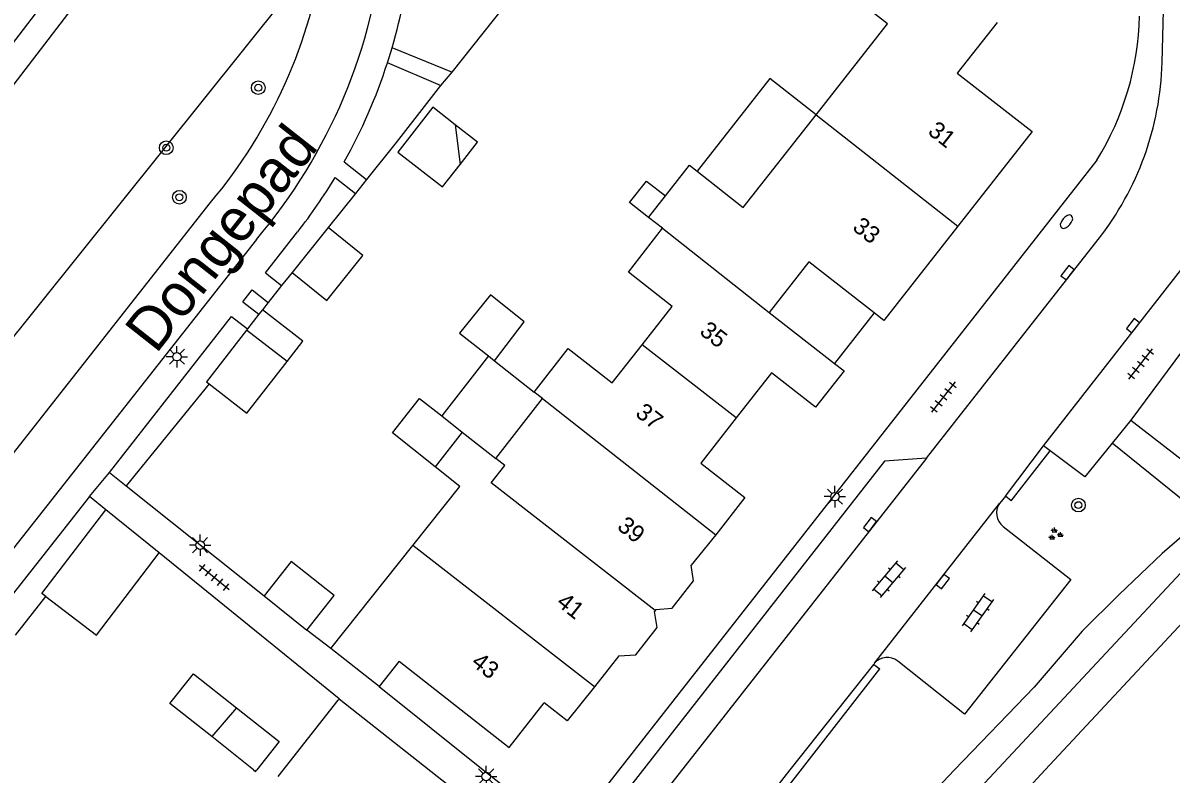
# Model space of a CAD drawing. Extents: x 131000 to 133013, y 393000 to 396501.
# Drawn here: x 131331.9 to 131398.9, y 395499.7 to 395543.6 of the extents above; entities that cross this region are included whole.
import ezdxf

# ---------------------------------------------------------------- set-up
doc = ezdxf.new("R2010")
doc.units = 0
for name, color, linetype in [('gg-afsc-erfafscheiding', 7, 'Continuous'), ('gg-afsc-muur', 7, 'Continuous'), ('gg-anno-huisnummerreeks BGT', 7, 'Continuous'), ('gg-anno-openbare ruimte label', 7, 'Continuous'), ('gg-bbg-bijgebouw', 7, 'Continuous'), ('gg-bbg-gedigitaliseerde bebouwing', 7, 'Continuous'), ('gg-bbg-gedigitaliseerde bijgebouw', 7, 'Continuous'), ('gg-bbg-hoofdgebouw', 7, 'Continuous'), ('gg-bbg-luifel en loopbrug', 7, 'Continuous'), ('gg-bbg-tussenscheiding', 7, 'Continuous'), ('gg-knt-BGT kruinlijn', 7, 'Continuous'), ('gg-knt-verharding', 7, 'Continuous'), ('gg-knt-verharding nz', 7, 'Continuous'), ('gg-kntw-beschoeiing', 7, 'Continuous'), ('gt-grn-groengrens', 7, 'Continuous'), ('gt-grn-weggrens', 7, 'Continuous'), ('gt-symb-boom', 7, 'Continuous'), ('gt-symb-brandkraan', 7, 'Continuous'), ('gt-symb-groenvak', 7, 'Continuous'), ('gt-symb-klinker verharding', 7, 'Continuous'), ('gt-symb-kolk', 7, 'Continuous'), ('gt-symb-lichtmast', 7, 'Continuous'), ('gt-symb-tegel verharding', 7, 'Continuous')]:
    doc.layers.add(name, color=color, linetype=linetype)

# ---------------------------------------------------------------- blocks, each defined once
blk = doc.blocks.new('gt0-BR')
at = {"layer": 'gt-symb-brandkraan'}
for centre, radius, start, end in [((-0.244, 0), 0.206, 107.56694, 252.43307), ((0.599, -2.664), 3, 106.89205, 107.56694), ((0, -0.691), 0.938, 73.10799, 106.89205), ((-0.599, -2.664), 3, 72.43309, 73.10799), ((0.244, 0), 0.206, 287.56695, 72.43309), ((0.599, 2.664), 3, 252.43307, 253.10797), ((0, 0.691), 0.938, 253.10797, 286.89206), ((-0.599, 2.664), 3, 286.89206, 287.56695)]:
    blk.add_arc(centre, radius, start, end, dxfattribs=at)
blk = doc.blocks.new('gt0-KOLK')
at = {"layer": 'gt-symb-kolk'}
blk.add_lwpolyline([(0, 0), (0.375, 0), (0.375, 0.4), (-0.375, 0.4), (-0.375, 0), (0, 0)], dxfattribs=at)
blk = doc.blocks.new('gt0-TEG1')
at = {"layer": 'gt-symb-tegel verharding'}
for p, q in [((-1.125, 0), (1.125, 0)), ((-0.9, -0.25), (-0.9, 0.25)), ((-0.45, -0.25), (-0.45, 0.25)), ((0, -0.25), (0, 0.25)), ((0.45, -0.25), (0.45, 0.25)), ((0.9, -0.25), (0.9, 0.25))]:
    blk.add_line(p, q, dxfattribs=at)
blk = doc.blocks.new('gt0-GRVAK')
at = {"layer": 'gt-symb-groenvak'}
for p, q in [((-0.11, 0.189), (-0.228, 0.24)), ((-0.182, 0.153), (0.088, 0.153)), ((-0.091, 0.211), (-0.156, 0.322)), ((-0.047, 0.214), (-0.047, 0.393)), ((-0.004, 0.211), (0.061, 0.322)), ((0.015, 0.189), (0.133, 0.24)), ((0.262, -0.052), (0.197, 0.059)), ((0.305, -0.049), (0.305, 0.13)), ((0.349, -0.052), (0.414, 0.059)), ((-0.245, -0.228), (-0.363, -0.177)), ((-0.318, -0.264), (-0.047, -0.264)), ((-0.226, -0.206), (-0.291, -0.095)), ((-0.183, -0.203), (-0.183, -0.024)), ((-0.139, -0.206), (-0.074, -0.095)), ((-0.12, -0.228), (-0.002, -0.177)), ((0.243, -0.074), (0.125, -0.023)), ((0.17, -0.11), (0.441, -0.11)), ((0.368, -0.074), (0.486, -0.023))]:
    blk.add_line(p, q, dxfattribs=at)
blk = doc.blocks.new('gt0-BOOM')
at = {"layer": 'gt-symb-boom'}
for radius in [0.4, 0.2]:
    blk.add_circle((0, 0), radius, dxfattribs=at)
blk = doc.blocks.new('gt0-LMAST')
at = {"layer": 'gt-symb-lichtmast'}
for p, q in [((-0.182, 0.173), (-0.447, 0.438)), ((-0.005, 0.246), (-0.005, 0.621)), ((0.172, 0.173), (0.437, 0.438)), ((-0.255, -0.004), (-0.63, -0.004)), ((-0.182, -0.181), (-0.447, -0.446)), ((-0.005, -0.254), (-0.005, -0.629)), ((0.437, -0.446), (0.172, -0.181)), ((0.245, -0.004), (0.62, -0.004))]:
    blk.add_line(p, q, dxfattribs=at)
blk.add_circle((-0.005, -0.004), 0.25, dxfattribs=at)
blk = doc.blocks.new('gt0-KL1')
at = {"layer": 'gt-symb-klinker verharding'}
for p, q in [((-1.15, 0.3), (1.15, 0.3)), ((-1, -0.3), (-1, 0.3)), ((-0.5, 0.3), (-0.5, 0.45)), ((0, -0.3), (0, 0.3)), ((0.5, 0.3), (0.5, 0.45)), ((1, -0.3), (1, 0.3)), ((-1.15, -0.3), (1.15, -0.3)), ((-0.5, -0.45), (-0.5, -0.3)), ((0.5, -0.45), (0.5, -0.3))]:
    blk.add_line(p, q, dxfattribs=at)

msp = doc.modelspace()

# ---------------------------------------------------------------- linework, layer by layer
at = {"layer": 'gg-afsc-erfafscheiding'}
for p, q in [((131356.936, 395540.751), (131356.275, 395539.953)), ((131351.958, 395534.466), (131351.308, 395533.655)), ((131351.308, 395533.655), (131349.717, 395531.667)), ((131347.616, 395529.042), (131346.999, 395528.272)), ((131346.999, 395528.272), (131346.205, 395527.281)), ((131346.205, 395527.281), (131345.874, 395526.867)), ((131342.766, 395522.537), (131337.926, 395516.575)), ((131331.456, 395507.867), (131333.229, 395510.109))]:
    msp.add_line(p, q, dxfattribs=at)
for points in [[(131396.285, 395594.02), (131387.012, 395582.272), (131380.015, 395572.299), (131377.976, 395569.521), (131377.761, 395566.784), (131363.501, 395549.023), (131356.936, 395540.751)], [(131356.275, 395539.953), (131353.688, 395536.627), (131351.958, 395534.466)]]:
    msp.add_lwpolyline(points, dxfattribs=at)
at = {"layer": 'gg-afsc-muur'}
msp.add_line((131349.869, 395507.081), (131348.477, 395508.145), dxfattribs=at)
at = {"layer": 'gg-bbg-bijgebouw'}
msp.add_line((131342.766, 395522.537), (131344.973, 395520.821), dxfattribs=at)
msp.add_lwpolyline([(131344.953, 395525.682), (131342.605, 395522.663), (131342.766, 395522.537)], dxfattribs=at)
at = {"layer": 'gg-bbg-gedigitaliseerde bebouwing'}
for p, q in [((131368.43, 395532.26), (131369.413, 395533.51)), ((131369.24, 395531.63), (131368.43, 395532.26)), ((131362.229, 395521.675), (131361.74, 395522.06)), ((131359.5, 395518.179), (131362.229, 395521.675)), ((131357.55, 395519.721), (131359.5, 395518.179)), ((131349.869, 395507.081), (131354.66, 395513.097)), ((131346.788, 395499.597), (131350.308, 395504.059))]:
    msp.add_line(p, q, dxfattribs=at)
for points in [[(131378.211, 395538.258), (131382.38, 395543.57), (131379.21, 395546.06), (131381.722, 395549.212)], [(131371.26, 395534.955), (131373.96, 395532.84), (131378.211, 395538.258)], [(131369.413, 395533.51), (131370.82, 395535.3), (131371.26, 395534.955)], [(131368.048, 395524.822), (131369.8, 395527.06), (131367.25, 395529.06), (131369.24, 395531.63)], [(131361.74, 395522.06), (131363.74, 395524.6), (131366.3, 395522.59), (131368.048, 395524.822)], [(131354.66, 395513.097), (131357.409, 395516.55), (131355.96, 395517.7)]]:
    msp.add_lwpolyline(points, dxfattribs=at)
at = {"layer": 'gg-bbg-gedigitaliseerde bijgebouw'}
for p, q in [((131357.128, 395537.674), (131357.419, 395535.351)), ((131349.717, 395531.667), (131347.616, 395529.042)), ((131359.44, 395523.89), (131361.166, 395526.169)), ((131347.321, 395523.841), (131344.953, 395525.682)), ((131359.084, 395524.167), (131359.44, 395523.89)), ((131344.973, 395520.821), (131347.321, 395523.841)), ((131356.353, 395520.668), (131357.55, 395519.721)), ((131345.972, 395510.152), (131348.477, 395508.145)), ((131345.354, 395500), (131342.917, 395501.935))]:
    msp.add_line(p, q, dxfattribs=at)
for points in [[(131357.128, 395537.674), (131355.821, 395538.69), (131353.789, 395536.076), (131356.403, 395534.044), (131357.419, 395535.351)], [(131347.616, 395529.042), (131349.631, 395527.415), (131351.749, 395530.037), (131349.717, 395531.667)], [(131361.166, 395526.169), (131359.19, 395527.736), (131357.38, 395525.49), (131359.084, 395524.167)], [(131355.96, 395517.7), (131353.48, 395519.67), (131355.06, 395521.69), (131356.353, 395520.668)], [(131348.477, 395508.145), (131350.077, 395510.18), (131347.554, 395512.164), (131345.972, 395510.152)], [(131342.917, 395501.935), (131340.48, 395503.87), (131341.86, 395505.61), (131344.36, 395503.625)], [(131344.36, 395503.625), (131346.86, 395501.64), (131345.559, 395500)], [(131345.354, 395500), (131345.48, 395499.9), (131345.559, 395500)]]:
    msp.add_lwpolyline(points, dxfattribs=at)
at = {"layer": 'gg-bbg-hoofdgebouw'}
for p, q in [((131375.48, 395526.708), (131379.295, 395523.728)), ((131372.348, 395513.729), (131370.926, 395511.945)), ((131368.816, 395509.297), (131368.778, 395509.249)), ((131368.858, 395509.35), (131368.816, 395509.297)), ((131352.699, 395504.856), (131349.869, 395507.081)), ((131366.701, 395506.643), (131365.263, 395504.838)), ((131353.859, 395506.335), (131352.699, 395504.856)), ((131350.367, 395504.134), (131350.308, 395504.059)), ((131350.367, 395504.134), (131357.467, 395498.534))]:
    msp.add_line(p, q, dxfattribs=at)
for points in [[(131388.782, 395543.649), (131386.459, 395540.686), (131390.841, 395537.276), (131386.496, 395531.753)], [(131386.496, 395531.753), (131382.164, 395526.247), (131381.604, 395526.684)], [(131381.604, 395526.684), (131377.789, 395529.664), (131375.48, 395526.708)], [(131379.295, 395523.728), (131379.855, 395523.291), (131378.187, 395521.166), (131375.613, 395523.187), (131373.552, 395520.562)], [(131373.552, 395520.562), (131371.474, 395517.914), (131374.047, 395515.893), (131372.348, 395513.729)], [(131368.858, 395509.35), (131369.816, 395509.431), (131371.06, 395511.033), (131370.926, 395511.945)], [(131366.701, 395506.643), (131367.688, 395506.709), (131368.937, 395508.305), (131368.778, 395509.249)], [(131353.859, 395506.335), (131360.279, 395501.298), (131362.326, 395503.912)], [(131365.263, 395504.838), (131363.68, 395502.852), (131362.326, 395503.912)]]:
    msp.add_lwpolyline(points, dxfattribs=at)
at = {"layer": 'gg-bbg-luifel en loopbrug'}
for p, q in [((131345.67, 395526.604), (131345.008, 395525.753)), ((131345.874, 395526.867), (131345.67, 395526.604)), ((131381.604, 395526.684), (131379.295, 395523.728)), ((131345.008, 395525.753), (131344.953, 395525.682)), ((131359.084, 395524.167), (131356.353, 395520.668)), ((131359.44, 395523.89), (131361.74, 395522.06)), ((131339.846, 395512.66), (131336.734, 395515.182))]:
    msp.add_line(p, q, dxfattribs=at)
for points in [[(131378.211, 395538.258), (131375.513, 395540.375), (131371.26, 395534.955)], [(131357.419, 395535.351), (131358.435, 395536.658), (131357.128, 395537.674)], [(131368.43, 395532.26), (131367.32, 395533.131), (131368.302, 395534.381), (131369.413, 395533.51)], [(131347.321, 395523.841), (131348.242, 395525.025), (131345.874, 395526.867)], [(131333.229, 395510.109), (131332.998, 395510.285), (131336.734, 395515.182)], [(131333.229, 395510.109), (131336.186, 395507.856), (131339.846, 395512.66)]]:
    msp.add_lwpolyline(points, dxfattribs=at)
at = {"layer": 'gg-bbg-tussenscheiding'}
for p, q in [((131378.211, 395538.258), (131386.496, 395531.753)), ((131369.24, 395531.63), (131375.48, 395526.708)), ((131373.552, 395520.562), (131368.048, 395524.822)), ((131362.229, 395521.675), (131372.348, 395513.729)), ((131357.55, 395519.721), (131355.96, 395517.7)), ((131365.263, 395504.838), (131354.66, 395513.097)), ((131344.36, 395503.625), (131342.917, 395501.935))]:
    msp.add_line(p, q, dxfattribs=at)
msp.add_lwpolyline([(131368.816, 395509.297), (131359.23, 395516.75), (131360.03, 395517.76), (131359.5, 395518.179)], dxfattribs=at)
at = {"layer": 'gg-knt-BGT kruinlijn'}
msp.add_lwpolyline([(131400.856, 395514.74), (131398.421, 395512.628), (131395.891, 395510.209), (131393.757, 395508.101), (131390.954, 395504.829), (131386.293, 395500), (131381.893, 395495.332), (131376.94, 395489.459), (131375.765, 395487.842), (131373.187, 395483.981), (131370.722, 395480.833), (131369.541, 395479.219), (131367.575, 395476.4), (131364.952, 395473.005), (131363.369, 395470.632), (131361.85, 395468.504)], dxfattribs=at)
at = {"layer": 'gg-knt-verharding'}
for p, q in [((131398.42, 395541.303), (131399.56, 395583.983)), ((131353.177, 395541.283), (131353.447, 395542.162)), ((131356.936, 395540.751), (131353.447, 395542.162)), ((131356.275, 395539.953), (131353.177, 395541.283)), ((131350.658, 395535.506), (131351.958, 395534.466)), ((131394.613, 395535.605), (131363.661, 395496.132)), ((131350.13, 395534.598), (131351.308, 395533.655)), ((131316.787, 395500), (131342.848, 395533.133)), ((131346.064, 395529.021), (131347.936, 395531.414)), ((131345.527, 395530.973), (131321.146, 395500)), ((131384.658, 395518.194), (131394.682, 395530.965)), ((131346.064, 395529.021), (131346.999, 395528.272)), ((131344.739, 395527.328), (131345.281, 395528.021)), ((131345.281, 395528.021), (131346.205, 395527.281)), ((131402.549, 395528.468), (131396.587, 395520.425)), ((131344.739, 395527.328), (131345.67, 395526.604)), ((131336.941, 395517.362), (131344.074, 395526.479)), ((131344.074, 395526.479), (131345.008, 395525.753)), ((131396.587, 395520.425), (131395.495, 395519.068)), ((131389.267, 395515.982), (131391.491, 395518.925)), ((131389.609, 395515.705), (131391.891, 395518.624)), ((131391.891, 395518.624), (131391.491, 395518.925)), ((131336.941, 395517.362), (131337.926, 395516.575)), ((131337.926, 395516.575), (131345.972, 395510.152)), ((131335.788, 395515.963), (131330.196, 395508.863)), ((131336.734, 395515.182), (131335.788, 395515.963)), ((131389.267, 395515.982), (131388.933, 395515.552)), ((131389.609, 395515.705), (131389.267, 395515.982)), ((131350.367, 395504.134), (131339.846, 395512.66)), ((131368.099, 395488.18), (131381.939, 395505.889)), ((131381.63, 395506.217), (131381.579, 395506.152)), ((131381.579, 395506.152), (131381.939, 395505.889))]:
    msp.add_line(p, q, dxfattribs=at)
for points in [[(131391.491, 395518.925), (131399.564, 395529.256), (131401.078, 395532.001), (131402.347, 395535.267)], [(131396.587, 395520.425), (131400.389, 395517.474), (131406.519, 395525.392)], [(131395.495, 395519.068), (131393.914, 395517.104), (131391.891, 395518.624)], [(131384.658, 395518.194), (131382.212, 395518.018), (131366.752, 395498.264), (131367.063, 395495.778)], [(131389.137, 395514.215), (131393.091, 395511.107), (131386.873, 395503.252), (131382.981, 395506.347)], [(131368.279, 395489.215), (131376.701, 395500), (131381.579, 395506.152)], [(131352.699, 395504.856), (131358.772, 395500), (131363.661, 395496.132)]]:
    msp.add_lwpolyline(points, dxfattribs=at)
for centre, radius, start, end in [((131321.147, 395551.673), 31.982, 319.66659, 354.74339), ((131320.238, 395552.163), 29.553, 319.91449, 351.85142), ((131322.785, 395551.102), 31.939, 343.74503, 354.3579), ((131380.278, 395544.429), 16.833, 328.3857, 358.5949), ((131322.763, 395551.107), 31.961, 330.78273, 342.09907), ((131380.97, 395541.768), 17.456, 321.76795, 358.47423), ((131322.778, 395551.098), 31.944, 321.96054, 328.90031), ((131389.706, 395514.986), 0.958, 143.79883, 233.55178), ((131382.372, 395505.586), 0.974, 51.33704, 139.65569)]:
    msp.add_arc(centre, radius, start, end, dxfattribs=at)
at = {"layer": 'gg-knt-verharding nz'}
for p, q in [((131384.658, 395518.194), (131367.063, 395495.778)), ((131381.63, 395506.217), (131388.933, 395515.552))]:
    msp.add_line(p, q, dxfattribs=at)
at = {"layer": 'gg-kntw-beschoeiing'}
for p, q in [((131391.599, 395500), (131403.186, 395512.458)), ((131387.096, 395495.158), (131391.599, 395500))]:
    msp.add_line(p, q, dxfattribs=at)
at = {"layer": 'gt-grn-groengrens'}
for p, q in [((131349.492, 395547.974), (131285.808, 395468.483)), ((131400.856, 395514.74), (131395.495, 395519.068))]:
    msp.add_line(p, q, dxfattribs=at)
for points in [[(131360.207, 395582.752), (131362.501, 395580.705), (131280.36, 395473.495)], [(131277.961, 395477.233), (131280.001, 395475.494), (131360.26, 395580.246), (131360.177, 395580.309)], [(131440.763, 395519.287), (131440.187, 395519.369), (131436.56, 395523.636), (131433.275, 395525.076), (131426.56, 395525.188), (131417.95, 395523.578), (131409.506, 395519.802), (131401.976, 395514.122), (131380.172, 395490.767), (131360.883, 395464.179), (131359.897, 395459.725), (131362.783, 395455.778), (131364.642, 395453.389), (131365.791, 395452.445), (131371.094, 395451.022)]]:
    msp.add_lwpolyline(points, dxfattribs=at)
at = {"layer": 'gt-grn-weggrens'}
msp.add_line((131335.788, 395515.963), (131336.941, 395517.362), dxfattribs=at)

# ---------------------------------------------------------------- block references
at = {"layer": 'gt-symb-boom'}
for p in [(131345.636, 395539.835), (131340.264, 395536.328), (131341.03, 395533.435), (131393.532, 395515.454)]:
    msp.add_blockref('gt0-BOOM', p, dxfattribs=at)
at = {"layer": 'gt-symb-brandkraan', "rotation": 49.90831919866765}
msp.add_blockref('gt0-BR', (131392.837, 395532.007), dxfattribs=at)
at = {"layer": 'gt-symb-groenvak'}
msp.add_blockref('gt0-GRVAK', (131392.177, 395513.751), dxfattribs=at)
at = {"layer": 'gt-symb-klinker verharding'}
for p, rotation in [((131382.457, 395511.127), -130.091680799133), ((131387.656, 395509.175), -125.35794258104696)]:
    msp.add_blockref('gt0-KL1', p, dxfattribs=dict(at, rotation=rotation))
at = {"layer": 'gt-symb-kolk'}
for p, rotation in [((131393.06, 395528.906), 52.31606860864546), ((131396.878, 395525.809), 51.82346240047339), ((131381.519, 395514.198), 51.90391462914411), ((131385.449, 395511.11), -127.97050166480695)]:
    msp.add_blockref('gt0-KOLK', p, dxfattribs=dict(at, rotation=rotation))
at = {"layer": 'gt-symb-lichtmast'}
for p in [(131340.892, 395524.127), (131379.319, 395515.954), (131342.241, 395513.119), (131358.946, 395499.61)]:
    msp.add_blockref('gt0-LMAST', p, dxfattribs=at)
at = {"layer": 'gt-symb-tegel verharding'}
for p, rotation in [((131397.171, 395523.694), 51.90391463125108), ((131385.649, 395521.765), -128.17653760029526), ((131343.068, 395511.23), -39.035512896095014)]:
    msp.add_blockref('gt0-TEG1', p, dxfattribs=dict(at, rotation=rotation))

# ---------------------------------------------------------------- texts
at = {"layer": 'gg-anno-huisnummerreeks BGT'}
for s, rotation, p in [('31', 321.8, (131384.682, 395537.173)), ('33', 321.8, (131380.278, 395531.575)), ('35', 321.9, (131371.348, 395525.49)), ('37', 321.9, (131367.597, 395520.711)), ('39', 321.4, (131366.535, 395514.1)), ('41', 321.5, (131362.991, 395509.653)), ('43', 321.9, (131358.016, 395506.154))]:
    msp.add_text(s, height=1, rotation=rotation, dxfattribs=at).set_placement(p)
at = {"layer": 'gg-anno-openbare ruimte label'}
msp.add_text('Dongepad', height=2.5, rotation=51.8, dxfattribs=at).set_placement((131339.662, 395524.238))

doc.saveas('drawing.dxf')
